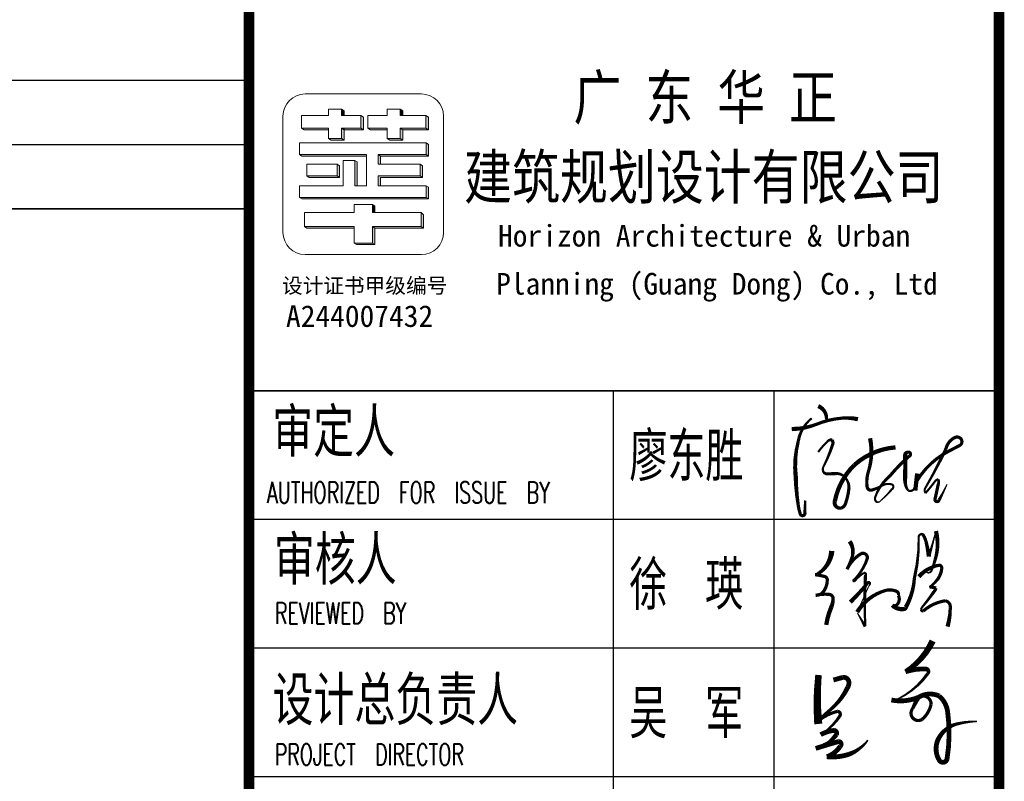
# Model space of a CAD drawing. Extents: x 1779708 to 7299578, y -1121471 to 88434.
# Tile 846 of 1056: x 6554853 to 6559448, y -961673 to -958118. Entities that reach past the tile are written whole.
import ezdxf

# ---------------------------------------------------------------- set-up
doc = ezdxf.new("R2010")
doc.units = 0
doc.header["$LTSCALE"] = 1000
doc.header["$MEASUREMENT"] = 0
doc.layers.get('0').update_dxf_attribs({"linetype": 'CONTINUOUS'})
doc.layers.add('logo', color=81, linetype='CONTINUOUS', lineweight=18)
for name, color, linetype in [('PUB_TAB', 7, 'CONTINUOUS'), ('PUB_TEXT', 7, 'CONTINUOUS'), ('PUB_TITLE', 4, 'CONTINUOUS'), ('可见线', 6, 'CONTINUOUS'), ('电子签', 2, 'CONTINUOUS'), ('通-图框－文字', 4, 'CONTINUOUS')]:
    doc.layers.add(name, color=color, linetype=linetype)
doc.styles.add('-宋体', font='simhei.ttf', dxfattribs={"width": 0.7})
doc.styles.add('-黑体', font='simhei.ttf', dxfattribs={"width": 0.7})
doc.styles.add('dim_font', font='SIMPLEX.shx', dxfattribs={"width": 0.8})
doc.styles.add('仿宋', font='txt', dxfattribs={"width": 0.7})

# ---------------------------------------------------------------- blocks, each defined once
blk = doc.blocks.new('A$C6A191C33')
at = {"style": '-宋体'}
for s, height, p in [('设计证书甲级编号', 141.4, (32.2, 373.3)), ('A244007432', 202, (69, 58.7))]:
    blk.add_text(s, height=height, dxfattribs=at).set_placement(p)
blk = doc.blocks.new('A$C3D8761CE')
at = {"layer": 'logo'}
h = blk.add_hatch(color=256, dxfattribs=at)
edge = h.paths.add_edge_path()
edge.add_line((76963.1, 30630.3), (76963.1, 30570.3))
edge.add_line((76963.1, 30570.3), (76987.2, 30570.4))
edge.add_line((76987.2, 30570.4), (76987.2, 30615))
edge.add_line((76987.2, 30615), (76963.1, 30630.3))
for points in [[(77510.2, 30630.2), (77510.2, 30570.3), (77534.3, 30570.3), (77534.3, 30615)], [(77210.1, 30450.3), (77234.4, 30434.9), (77390.2, 30434.9), (77390.2, 30450.3)]]:
    blk.add_hatch(color=256, dxfattribs=at).paths.add_polyline_path(points)
h = blk.add_hatch(color=256, dxfattribs=at)
edge = h.paths.add_edge_path()
edge.add_line((77143.1, 30570.3), (77143.1, 30450.3))
edge.add_line((77143.1, 30450.3), (76963.1, 30450.3))
edge.add_line((76963.1, 30450.3), (76963.1, 30354.3))
edge.add_line((76963.1, 30354.3), (76843.1, 30354.3))
edge.add_line((76843.1, 30354.3), (76867.3, 30338.9))
edge.add_line((76867.3, 30338.9), (76987.3, 30338.9))
edge.add_line((76987.3, 30338.9), (76987.3, 30434.9))
edge.add_line((76987.3, 30434.9), (77167.4, 30434.9))
edge.add_line((77167.4, 30434.9), (77167.4, 30554.9))
edge.add_line((77167.4, 30554.9), (77143.1, 30570.3))
edge.add_line((77143.1, 30570.3), (77143.1, 30570.3))
h = blk.add_hatch(color=256, dxfattribs=at)
edge = h.paths.add_edge_path()
edge.add_line((77390.2, 30354.3), (77414.4, 30338.9))
edge.add_line((77414.4, 30338.9), (77534.4, 30338.9))
edge.add_line((77534.4, 30338.9), (77534.4, 30434.9))
edge.add_line((77534.4, 30434.9), (77774.9, 30434.9))
edge.add_line((77774.9, 30434.9), (77774.9, 30554.9))
edge.add_line((77774.9, 30554.9), (77750.7, 30570.3))
edge.add_line((77750.7, 30570.3), (77750.7, 30450.3))
edge.add_line((77750.7, 30450.3), (77510.2, 30450.3))
edge.add_line((77510.2, 30450.3), (77510.2, 30354.3))
edge.add_line((77510.2, 30354.3), (77390.2, 30354.3))
h = blk.add_hatch(color=256, dxfattribs=at)
edge = h.paths.add_edge_path()
edge.add_line((76588.9, 30450.3), (76613.2, 30434.9))
edge.add_line((76613.2, 30434.9), (76843.1, 30434.9))
edge.add_line((76843.1, 30434.9), (76843.1, 30450.3))
edge.add_line((76843.1, 30450.3), (76588.9, 30450.3))
h = blk.add_hatch(color=256, dxfattribs=at)
edge = h.paths.add_edge_path()
edge.add_line((77305, 30205.5), (77305, 30114.5))
edge.add_line((77305, 30114.5), (77326.8, 30114.5))
edge.add_line((77326.8, 30114.5), (77326.8, 30191.6))
edge.add_line((77326.8, 30191.6), (77774.6, 30191.6))
edge.add_line((77774.6, 30191.6), (77774.6, 30300.7))
edge.add_line((77774.6, 30300.7), (77752.6, 30314.6))
edge.add_line((77752.6, 30314.6), (77752.6, 30205.5))
edge.add_line((77752.6, 30205.5), (77305, 30205.5))
h = blk.add_hatch(color=256, dxfattribs=at)
edge = h.paths.add_edge_path()
edge.add_line((77195.9, 30191.6), (77195.9, 30205.5))
edge.add_line((77195.9, 30205.5), (76570.8, 30205.5))
edge.add_line((76570.8, 30205.5), (76592.9, 30191.6))
edge.add_line((76592.9, 30191.6), (77195.9, 30191.6))
h = blk.add_hatch(color=256, dxfattribs=at)
edge = h.paths.add_edge_path()
edge.add_line((77086.8, 30151), (77108.8, 30137))
edge.add_line((77108.8, 30137), (77108.8, 29914.3))
edge.add_line((77108.8, 29914.3), (77086.8, 29914.3))
edge.add_line((77086.8, 29914.3), (77086.8, 30151))
h = blk.add_hatch(color=256, dxfattribs=at)
edge = h.paths.add_edge_path()
edge.add_line((76923.3, 30114.5), (76923.3, 30005.4))
edge.add_line((76923.3, 30005.4), (76640.2, 30005.4))
edge.add_line((76640.2, 30005.4), (76662.2, 29991.4))
edge.add_line((76662.2, 29991.4), (76945.3, 29991.4))
edge.add_line((76945.3, 29991.4), (76945.3, 30100.5))
edge.add_line((76945.3, 30100.5), (76923.3, 30114.5))
h = blk.add_hatch(color=256, dxfattribs=at)
edge = h.paths.add_edge_path()
edge.add_line((77698, 30114.5), (77698, 30005.4))
edge.add_line((77698, 30005.4), (77305, 30005.4))
edge.add_line((77305, 30005.4), (77305, 29914.3))
edge.add_line((77305, 29914.3), (77326.8, 29914.3))
edge.add_line((77326.8, 29914.3), (77326.8, 29991.4))
edge.add_line((77326.8, 29991.4), (77720.1, 29991.4))
edge.add_line((77720.1, 29991.4), (77720.1, 30100.5))
edge.add_line((77720.1, 30100.5), (77698, 30114.5))
h = blk.add_hatch(color=256, dxfattribs=at)
edge = h.paths.add_edge_path()
edge.add_line((77752.6, 29914.3), (77752.6, 29805.2))
edge.add_line((77752.6, 29805.2), (76570.8, 29805.2))
edge.add_line((76570.8, 29805.2), (76592.9, 29791.3))
edge.add_line((76592.9, 29791.3), (77774.6, 29791.3))
edge.add_line((77774.6, 29791.3), (77774.6, 29900.4))
edge.add_line((77774.6, 29900.4), (77752.6, 29914.3))
h = blk.add_hatch(color=256, dxfattribs=at)
edge = h.paths.add_edge_path()
edge.add_line((77251.1, 29738.3), (77251.1, 29663.7))
edge.add_line((77251.1, 29663.7), (77272.9, 29664))
edge.add_line((77272.9, 29664), (77272.9, 29724.4))
edge.add_line((77272.9, 29724.4), (77251.1, 29738.3))
edge.add_line((77251.1, 29738.3), (77251.1, 29738.3))
h = blk.add_hatch(color=256, dxfattribs=at)
edge = h.paths.add_edge_path()
edge.add_line((77728.9, 29518.3), (77728.9, 29643.5))
edge.add_line((77728.9, 29643.5), (77706.9, 29663.8))
edge.add_line((77706.9, 29663.8), (77706.9, 29532.2))
edge.add_line((77706.9, 29532.2), (77251.1, 29532.2))
edge.add_line((77251.1, 29532.2), (77251.1, 29378.6))
edge.add_line((77251.1, 29378.6), (77080.8, 29378.6))
edge.add_line((77080.8, 29378.6), (77102.8, 29364.6))
edge.add_line((77102.8, 29364.6), (77273.2, 29364.6))
edge.add_line((77273.2, 29364.6), (77273.2, 29518.3))
edge.add_line((77273.2, 29518.3), (77728.9, 29518.3))
h = blk.add_hatch(color=256, dxfattribs=at)
edge = h.paths.add_edge_path()
edge.add_line((77080.8, 29518.3), (77080.8, 29532.2))
edge.add_line((77080.8, 29532.2), (76617.1, 29532.2))
edge.add_line((76617.1, 29532.2), (76639.1, 29518.3))
edge.add_line((76639.1, 29518.3), (77080.8, 29518.3))
for p, q in [((76843.1, 30630.3), (76963.1, 30630.3)), ((76843.1, 30570.3), (76843.1, 30630.3)), ((76843.1, 30630.3), (76843.1, 30570.3)), ((76963.1, 30630.3), (76963.1, 30570.3)), ((76963.1, 30630.3), (76987.2, 30615)), ((76987.2, 30615), (76987.2, 30570.4)), ((77390.2, 30630.3), (77510.2, 30630.3)), ((77390.2, 30570.3), (77390.2, 30630.3)), ((77390.2, 30630.3), (77390.2, 30570.3)), ((77390.2, 30630.3), (77510.2, 30630.3)), ((77510.2, 30630.3), (77510.2, 30570.3)), ((77510.2, 30630.2), (77534.3, 30615)), ((77534.3, 30615), (77534.3, 30570.3)), ((76588.9, 30450.3), (76588.9, 30570.3)), ((76588.9, 30570.3), (76843.1, 30570.3)), ((76843.1, 30570.3), (76723, 30570.3)), ((76963.1, 30570.3), (77143.1, 30570.3)), ((77143.1, 30570.3), (77143.1, 30570.3)), ((77167.4, 30554.9), (77143.1, 30570.3)), ((77143.1, 30570.3), (77143.1, 30450.3)), ((77143.1, 30570.3), (77167.4, 30554.9)), ((77143.1, 30570.3), (77143.1, 30450.3)), ((77167.4, 30434.9), (77167.4, 30554.9)), ((77167.4, 30554.9), (77167.4, 30434.9)), ((77210.1, 30450.3), (77210.1, 30570.3)), ((77210.1, 30570.3), (77390.2, 30570.3)), ((77510.2, 30570.3), (77750.7, 30570.3)), ((77750.7, 30570.3), (77750.7, 30570.3)), ((77750.7, 30570.3), (77750.7, 30450.3)), ((77750.7, 30450.3), (77750.7, 30570.3)), ((77750.7, 30570.3), (77774.9, 30554.9)), ((77774.9, 30434.9), (77774.9, 30554.9)), ((77774.9, 30554.9), (77774.9, 30434.9)), ((76613.2, 30434.9), (76588.9, 30450.3)), ((76843.1, 30450.3), (76588.9, 30450.3)), ((76843.1, 30434.9), (76613.2, 30434.9)), ((76723, 30450.3), (76723, 30450.3)), ((76723, 30450.3), (76843.1, 30450.3)), ((76843.1, 30450.3), (76723, 30450.3)), ((76843.1, 30434.9), (76747.3, 30434.9)), ((76843.1, 30450.3), (76843.1, 30434.9)), ((76843.1, 30354.3), (76843.1, 30450.3)), ((76963.1, 30450.3), (76963.1, 30354.3)), ((77143.1, 30450.3), (76963.1, 30450.3)), ((76963.1, 30450.3), (76987.3, 30434.9)), ((76963.1, 30450.3), (76963.1, 30354.3)), ((77143.1, 30450.3), (76963.1, 30450.3)), ((76987.3, 30450.3), (76987.3, 30338.9)), ((76987.3, 30434.9), (77167.4, 30434.9)), ((76987.3, 30338.9), (76987.3, 30434.9)), ((77167.4, 30434.9), (76987.3, 30434.9)), ((77143.1, 30450.3), (77167.4, 30434.9)), ((77390.2, 30450.3), (77210.1, 30450.3)), ((77210.1, 30450.3), (77234.4, 30434.9)), ((77210.1, 30450.3), (77234.4, 30434.9)), ((77390.2, 30450.3), (77210.1, 30450.3)), ((77234.4, 30434.9), (77390.2, 30434.9)), ((77390.2, 30434.9), (77234.4, 30434.9)), ((77390.2, 30434.9), (77390.2, 30450.3)), ((77390.2, 30354.3), (77390.2, 30450.3)), ((77510.2, 30450.3), (77510.2, 30354.3)), ((77630.5, 30450.3), (77510.2, 30450.3)), ((77510.2, 30450.3), (77534.4, 30434.9)), ((77750.7, 30450.3), (77510.2, 30450.3)), ((77510.2, 30450.3), (77510.2, 30354.3)), ((77534.4, 30434.9), (77654.7, 30434.9)), ((77534.4, 30338.9), (77534.4, 30434.9)), ((77534.4, 30434.9), (77774.9, 30434.9)), ((77534.4, 30434.9), (77534.4, 30338.9)), ((77750.7, 30450.3), (77774.9, 30434.9)), ((76843.1, 30354.3), (76867.3, 30338.9)), ((76963.1, 30354.3), (76843.1, 30354.3)), ((76843.1, 30354.3), (76867.3, 30338.9)), ((76843.1, 30354.3), (76963.1, 30354.3)), ((76867.3, 30338.9), (76987.3, 30338.9)), ((76867.3, 30338.9), (76987.3, 30338.9)), ((76963.1, 30354.3), (76987.3, 30338.9)), ((77390.2, 30354.3), (77414.4, 30338.9)), ((77510.2, 30354.3), (77390.2, 30354.3)), ((77390.2, 30354.3), (77414.4, 30338.9)), ((77390.2, 30354.3), (77510.2, 30354.3)), ((77414.4, 30338.9), (77534.4, 30338.9)), ((77414.4, 30338.9), (77534.4, 30338.9)), ((77510.2, 30354.3), (77534.4, 30338.9)), ((76570.8, 30314.6), (77632.3, 30314.6)), ((76570.8, 30203.7), (76570.8, 30314.3)), ((76704.9, 30314.6), (76704.9, 30314.6)), ((76868.6, 30314.6), (77752.6, 30314.6)), ((77086.8, 30314.6), (76977.7, 30314.6)), ((77414.1, 30314.6), (77523.2, 30314.6)), ((77752.6, 30314.6), (77752.6, 30205.5)), ((77752.6, 30205.5), (77752.6, 30314.6)), ((77752.6, 30314.6), (77774.6, 30300.7)), ((77752.6, 30314.6), (77752.6, 30205.5)), ((77774.6, 30300.7), (77774.6, 30191.6)), ((77774.6, 30300.7), (77774.6, 30191.6)), ((76570.8, 30205.5), (77195.9, 30205.5)), ((76570.8, 30205.5), (76592.9, 30191.6)), ((76592.9, 30191.6), (77195.9, 30191.6)), ((77195.9, 30205.5), (76704.9, 30205.5)), ((77195.9, 30191.6), (76726.9, 30191.6)), ((77195.9, 30205.5), (76868.6, 30205.5)), ((76977.7, 30151), (77086.8, 30151)), ((76977.7, 29914.3), (76977.7, 30151)), ((76977.7, 30151), (77086.8, 30151)), ((76977.7, 30151), (77086.8, 30151)), ((77086.8, 30151), (77086.8, 29914.3)), ((77086.8, 29914.3), (77086.8, 30151)), ((77086.8, 30151), (77108.8, 30137)), ((77086.8, 30151), (77108.8, 30137)), ((77195.9, 29914.3), (77195.9, 30205.5)), ((77195.9, 30205.5), (77195.9, 30191.6)), ((77305, 30205.5), (77305, 30114.5)), ((77752.6, 30205.5), (77305, 30205.5)), ((77305, 30205.5), (77752.6, 30205.5)), ((77305, 30114.5), (77305, 30205.5)), ((77305, 30205.5), (77327.1, 30191.6)), ((77632.3, 30205.5), (77305, 30205.5)), ((77327.1, 30191.6), (77326.8, 30114.5)), ((77326.8, 30114.5), (77327.1, 30191.6)), ((77774.6, 30191.6), (77327.1, 30191.6)), ((77327.1, 30191.6), (77774.6, 30191.6)), ((77752.6, 30205.5), (77774.6, 30191.6)), ((76640.2, 30114.5), (76640.2, 30005.4)), ((76923.3, 30114.5), (76640.2, 30114.5)), ((76923.3, 30005.4), (76923.3, 30114.5)), ((76923.3, 30114.5), (76945.3, 30100.5)), ((76923.3, 30114.5), (76945.3, 30100.5)), ((76923.3, 30005.4), (76923.3, 30114.5)), ((76945.3, 30100.5), (76945.3, 29991.4)), ((76945.3, 30100.5), (76945.3, 29991.4)), ((77108.8, 30137), (77108.8, 29914.3)), ((77108.8, 29914.3), (77108.8, 30137)), ((77305, 30114.5), (77577.8, 30114.5)), ((77326.8, 30114.5), (77305, 30114.5)), ((77698, 30114.5), (77305, 30114.5)), ((77698, 30005.4), (77698, 30114.5)), ((77698, 30114.5), (77720.1, 30100.5)), ((77720.1, 30100.5), (77720.1, 29996.7)), ((77720.1, 30100.5), (77720.1, 29991.4)), ((76640.2, 30005.4), (76923.3, 30005.4)), ((76640.2, 30005.4), (76662.2, 29991.4)), ((76945.3, 29991.4), (76662.2, 29991.4)), ((76923.3, 30005.4), (76774.3, 30005.4)), ((76796.3, 29991.4), (76945.3, 29991.4)), ((76923.3, 30005.4), (76945.3, 29991.4)), ((77305, 30005.4), (77305, 29914.3)), ((77698, 30005.4), (77305, 30005.4)), ((77305, 30005.4), (77577.8, 30005.4)), ((77305, 29914.3), (77305, 30005.4)), ((77305, 30005.4), (77577.8, 30005.4)), ((77327.1, 29991.4), (77326.8, 29914.3)), ((77326.8, 29914.3), (77327.1, 29991.4)), ((77720.1, 29991.4), (77327.1, 29991.4)), ((77327.1, 29991.4), (77599.8, 29991.4)), ((77698, 30005.4), (77720.1, 29991.4)), ((76570.8, 29914.3), (76977.7, 29914.3)), ((76570.8, 29805.2), (76570.8, 29914.3)), ((77086.8, 29914.3), (77195.9, 29914.3)), ((77108.8, 29914.3), (77086.8, 29914.3)), ((77086.8, 29914.3), (77195.9, 29914.3)), ((77305, 29914.3), (77632.3, 29914.3)), ((77326.8, 29914.3), (77305, 29914.3)), ((77752.6, 29914.3), (77305, 29914.3)), ((77632.3, 29914.3), (77632.3, 29914.3)), ((77752.6, 29805.2), (77752.6, 29914.3)), ((77752.6, 29914.3), (77774.6, 29900.4)), ((77774.6, 29900.4), (77774.6, 29791.3)), ((77774.6, 29900.4), (77774.6, 29791.3)), ((76570.8, 29805.2), (77752.6, 29805.2)), ((76570.8, 29805.2), (76592.9, 29791.3)), ((76592.9, 29791.3), (77774.6, 29791.3)), ((77632.3, 29805.2), (76704.9, 29805.2)), ((77654.4, 29791.3), (76726.9, 29791.3)), ((77752.6, 29805.2), (77774.6, 29791.3)), ((77080.8, 29738.3), (77251.1, 29738.3)), ((77080.8, 29738.3), (77080.8, 29663.8)), ((77251.1, 29738.3), (77251.1, 29738.3)), ((77272.9, 29724.4), (77251.1, 29738.3)), ((77251.1, 29738.3), (77251.1, 29663.7)), ((77272.9, 29664), (77272.9, 29724.4)), ((77080.8, 29663.8), (76617.1, 29663.8)), ((76617.1, 29663.8), (76617.1, 29532.2)), ((77251.1, 29663.7), (77272.9, 29664)), ((77706.9, 29663.8), (77251.1, 29663.8)), ((77577.9, 29663.8), (77577.9, 29663.8)), ((77706.9, 29663.8), (77728.9, 29643.5)), ((77706.9, 29663.8), (77706.9, 29532.2)), ((77728.9, 29643.5), (77728.9, 29518.3)), ((76617.1, 29532.2), (76639.1, 29518.3)), ((76617.1, 29532.2), (77080.8, 29532.2)), ((77080.8, 29518.3), (76639.1, 29518.3)), ((76639.1, 29518.3), (77080.8, 29518.3)), ((76751.1, 29532.2), (77080.8, 29532.2)), ((76782.6, 29532.2), (76782.6, 29532.2)), ((76782.6, 29532.2), (76782.6, 29532.2)), ((77080.8, 29532.2), (77080.8, 29378.6)), ((77251.1, 29532.2), (77706.9, 29532.2)), ((77251.1, 29378.6), (77251.1, 29532.2)), ((77251.1, 29532.2), (77273.2, 29518.3)), ((77251.1, 29532.2), (77577.9, 29532.2)), ((77251.1, 29388.3), (77251.1, 29532.2)), ((77273.2, 29518.3), (77273.2, 29364.6)), ((77728.9, 29518.3), (77273.2, 29518.3)), ((77273.2, 29364.6), (77273.2, 29518.3)), ((77273.2, 29518.3), (77728.9, 29518.3)), ((77706.9, 29532.2), (77728.9, 29518.3)), ((77080.8, 29378.6), (77251.1, 29378.6)), ((77102.8, 29364.6), (77080.8, 29378.6)), ((77080.8, 29378.6), (77102.8, 29364.6)), ((77080.8, 29378.6), (77251.1, 29378.6)), ((77251.1, 29378.6), (77273.2, 29364.6))]:
    blk.add_line(p, q, dxfattribs=at)
blk.add_lwpolyline([(76416, 30564.6, -0.408151), (76623, 30771.6), (77708.9, 30771.6, -0.408151), (77916, 30564.6), (77916, 29478.7, -0.408151), (77708.9, 29271.6), (76623, 29271.6, -0.408151), (76416, 29478.7)], format="xyb", close=True, dxfattribs=at)
for points in [[(76963.1, 30630.3), (76963.1, 30570.3), (76987.2, 30570.4), (76987.2, 30615)], [(77510.2, 30630.2), (77510.2, 30570.3), (77534.3, 30570.3), (77534.3, 30615)], [(77390.2, 30354.3), (77414.4, 30338.9), (77534.4, 30338.9), (77534.4, 30434.9), (77774.9, 30434.9), (77774.9, 30554.9), (77750.7, 30570.3), (77750.7, 30450.3), (77510.2, 30450.3), (77510.2, 30354.3)], [(76588.9, 30450.3), (76613.2, 30434.9), (76843.1, 30434.9), (76843.1, 30450.3)], [(77305, 30205.5), (77305, 30114.5), (77326.8, 30114.5), (77326.8, 30191.6), (77774.6, 30191.6), (77774.6, 30300.7), (77752.6, 30314.6), (77752.6, 30205.5)], [(77195.9, 30191.6), (77195.9, 30205.5), (76570.8, 30205.5), (76592.9, 30191.6)], [(76923.3, 30114.5), (76923.3, 30005.4), (76640.2, 30005.4), (76662.2, 29991.4), (76945.3, 29991.4), (76945.3, 30100.5)], [(77698, 30114.5), (77698, 30005.4), (77305, 30005.4), (77305, 29914.3), (77326.8, 29914.3), (77326.8, 29991.4), (77720.1, 29991.4), (77720.1, 30100.5)], [(77752.6, 29914.3), (77752.6, 29805.2), (76570.8, 29805.2), (76592.9, 29791.3), (77774.6, 29791.3), (77774.6, 29900.4)], [(77728.9, 29518.3), (77728.9, 29643.5), (77706.9, 29663.8), (77706.9, 29532.2), (77251.1, 29532.2), (77251.1, 29378.6), (77080.8, 29378.6), (77102.8, 29364.6), (77273.2, 29364.6), (77273.2, 29518.3), (77728.9, 29518.3)], [(77080.8, 29518.3), (77080.8, 29532.2), (76617.1, 29532.2), (76639.1, 29518.3)]]:
    blk.add_lwpolyline(points, close=True, dxfattribs=at)
at = {"layer": 'PUB_TITLE'}
for p, q in [((83100, 28000), (76100, 28000)), ((76100, 26800), (83100, 26800)), ((76100, 25600), (83100, 25600)), ((76100, 24400), (83100, 24400))]:
    blk.add_line(p, q, dxfattribs=at)
at = {"layer": 'PUB_TITLE', "const_width": 100}
blk.add_lwpolyline([(2500, 1000), (83100, 1000), (83100, 58400), (2500, 58400)], close=True, dxfattribs=at)
blk.add_lwpolyline([(76100, 58400), (76100, 1000)], dxfattribs=at)
at = {"layer": 'PUB_TITLE'}
for points in [[(76100, 28000), (83100, 28000)], [(79500, 28000), (79500, 19600)], [(81000, 28000), (81000, 19600)]]:
    blk.add_lwpolyline(points, dxfattribs=at)
at = {"layer": '电子签'}
for points in [[(81412.7, 27856.9, 40, 30, -0.327041), (81489.7, 27732.2, 30, 30, 1.316007)], [(81166.5, 27642.7, 40, 30, 0.091809), (81397.7, 27687.6, 30, 30, -0.076404), (81631.9, 27744.2, 30, 40, -0.084603), (81783.2, 27734, 40, 40, 1.039532)], [(81352, 27743.6, 20, 30, 0.184781), (81226.7, 27528.6, 30, 40, 0.092155), (81202.8, 27199.8, 40, 30, 0.033489), (81227.5, 26923.7, 30, 30, 0.03291), (81245.2, 26850.7, 30, 30, 0.944278), (81288.5, 26860, 30, 30, 0.007556), (81288.5, 26860, 30, 20, 0), (81290.9, 26975.7, 0, 0, 0)], [(81896.8, 27556.7, 40, 30, -0.12764), (81882.5, 27249.5, 30, 30, 0.112907), (81869.3, 27103.1, 30, 30, 0.465956), (81915.3, 27073.5, 30, 20, 0.058394), (82005.3, 27113.3, 20, 20, -0.191784), (82096.2, 27127.4, 20, 20, -0.327353), (82114.2, 27106.6, 20, 20, -0.288302), (82101.2, 27081.7, 20, 10, -0.038889), (81987.4, 26965.7, 10, 20, -0.393879), (81953.6, 26966.8, 20, 20, -0.287045), (81944.5, 27005.7, 20, 30, -0.136068), (82079.8, 27202.7, 30, 30, -0.042034), (82265.5, 27392, 30, 30, 0.897281), (82249, 27425.9, 30, 40, 0.357357), (82224.6, 27400.6, 40, 40, -0.016292), (82224.1, 27185.7, 40, 30, 0.079084), (82229, 27122.6, 30, 20, 0.154198), (82254.7, 27068.2, 20, 20, 0.545489), (82312.7, 27107.2, 20, 10, -0.011781), (82336.6, 27228, 40, 40, 0), (82319.1, 27068.2, 40, 40, 0)], [(82336.1, 27161.9, 30, 30, -0.139001), (82636.7, 27439.3, 30, 30, 0.005171), (82732.7, 27489.3, 30, 30, 0.435568), (82748, 27547.1, 30, 30, 0.382326), (82689.4, 27563.9, 30, 30, 0.226723), (82605, 27457.8, 30, 20, -0.020271), (82422.4, 27109.1, 20, 20, 0.049309), (82403.9, 27073.3, 20, 20, 0), (82413.7, 27044.3, 20, 20, 0.023464), (82503.8, 27155.2, 20, 20, -0.203022), (82533.5, 27173.7, 20, 30, -0.187391), (82533.5, 27129.7, 30, 30, -0.006584), (82502.4, 26985.7, 30, 30, 0.871812), (82540.7, 26979.4, 30, 20, 0), (82573.3, 27040, 20, 10, 0), (82616, 27127.8, 10, 10, 0)], [(81412.3, 27427.3, 20, 20, -0.053718), (81497.1, 27524, 20, 30, -0.314478), (81542, 27540.6, 30, 30, -0.157331), (81550.6, 27507.9, 30, 20, -0.043193), (81466.6, 27301, 20, 20, 0.155023), (81455.6, 27256.9, 20, 30, 0.341741), (81496.6, 27224, 30, 30, -0.004522), (81572.7, 27226, 30, 20, -0.261217), (81662.8, 27191.4, 20, 30, -0.213293), (81699.3, 27087.1, 30, 30, -0.061379), (81669.6, 26953.9, 30, 30, -0.24786), (81628.6, 26905.4, 30, 40, -0.583549), (81568.6, 26971.2, 40, 40, -0.151018), (81749.9, 27306.8, 40, 40, -0.164978), (82134.4, 27471.7, 40, 40, -0.056318)], [(81712.5, 26027, 40, 30, 0.033738), (81875.1, 26207.3, 30, 20, -0.703228), (81895.6, 26200.5, 20, 10, -0.218795), (81884.7, 26175.4, 10, 10, -0.001701), (81776.5, 25934.2, 40, 30, -0.186706), (82038.1, 26134.9, 30, 30, -0.183379), (82145.9, 26126.5, 30, 30, -0.383493), (82160.8, 26091, 30, 30, -0.316646), (82149, 26003.7, 30, 30, -0.368024), (82104.2, 25998.4, 40, 40, 0.245008), (82216.1, 25963.5, 40, 40, 0.333221), (82230.2, 25978.6, 40, 30, 0.113678), (82310.6, 26250.4, 30, 20, 0.064703), (82351.2, 26635.2, 20, 20, -0.275634), (82364.3, 26658.3, 20, 30, -0.443227), (82394.1, 26651.4, 30, 30, -0.070191), (82419.5, 26591.3, 30, 40, -0.02646), (82445.9, 26453, 30, 20, 0), (82472, 26541, 20, 10, 0), (82512.1, 26690, 40, 30, -0.137858), (82504.8, 26423.9, 30, 20, -0.030787), (82470.1, 26321.3, 20, 10, -0.640561), (82412.9, 26318.1, 10, 10, 0), (82351.8, 26264.9, 40, 30, -0.163108), (82540.7, 26372.2, 30, 30, -0.468432), (82565.7, 26339.9, 30, 30, -0.131023), (82526.7, 26239.1, 30, 20, -0.072844), (82451.1, 26166.1, 30, 30, -0.107963), (82512.9, 26158, 30, 30, -0.105878), (82493.3, 26124.2, 30, 20, -0.020312), (82386.7, 25984.6, 20, 20, 0.069667), (82370.9, 25957.2, 20, 30, 0.312264), (82393.4, 25943.9, 30, 30, -0.143223), (82598.9, 26039.6, 30, 30, -0.41006), (82645.5, 25972, 30, 40, -0.065907), (82620.6, 25798.5, 40, 40, -400.829791)], [(81705.8, 26594.4, 40, 30, -0.235253), (81729.2, 26446.8, 30, 30, -0.048503), (81681.3, 26333.8, 30, 30, -0.143864), (81814.7, 26480.7, 30, 30, -0.569528), (81871.3, 26434.9, 30, 20, -0.120767), (81748.1, 26236.7, 20, 20, 1.123766), (81751.2, 26221.6, 20, 20, -0.081293), (81839.6, 26300.6, 20, 30, -0.556039), (81854, 26279.5, 30, 20, 0.023181), (81851.6, 25799.4, 30, 20, 0), (81818, 25857.6, 20, 10, 0), (81778.6, 25927.3, 10, 10, 0)], [(81539, 26505.1, 50, 30, -0.247192), (81405.7, 26289.1, 30, 30, -0.132045), (81383.2, 26282.9, 30, 30, -0.034515), (81474, 26266, 30, 30, -0.338149), (81497.3, 26236.4, 30, 30, -0.193076), (81448.5, 26109.6, 30, 30, -0.156137), (81390, 26090.6, 30, 30, -0.088824), (81514, 26099, 30, 30, -0.381284), (81551.5, 26064, 30, 40, -0.098201), (81536.4, 25984.1, 40, 40, 0.063655), (81487.6, 25814.3, 40, 40, 5.555951)], [(82480.8, 25664.5, 60, 45, -0.143271), (82227.4, 25376.4, 45, 45, -0.095886), (82416.5, 25402.4, 45, 30, -0.639798), (82435.3, 25359.6, 30, 15, -0.123163), (82163.5, 25126.1, 15, 15, -0.171939), (82095.8, 25112.8, 45, 45, 0.147325), (82347, 25137.4, 45, 30, 0.018524), (82293.3, 25031.2, 30, 30, 0.835771), (82383, 24932, 30, 30, 0.16078), (82466.8, 25074.8, 30, 30, 0.598796), (82347, 25137.4, 45, 45, -0.252908), (82542.3, 25150.4, 45, 45, -0.181147), (82620.9, 25003.3, 45, 45, -0.074141), (82615.4, 24563.3, 45, 45, -0.683518), (82543.4, 24550.2, 45, 45, -0.258332), (82534.4, 24749.5, 45, 30, -0.222176), (82711.4, 24890.5, 30, 15, -0.053843), (82894, 24914.1, 15, 15, 0.979743)], [(81415.4, 25346.6, 60, 75, 0.047203), (81413.2, 24889.4, 75, 75, 0.150818)], [(81554.7, 25300.2, 45, 45, 0), (81644.4, 25324.5, 45, 45, -0.458975), (81699.9, 25271.9, 45, 45, -0.110796), (81689.2, 25232.9, 45, 30, -0.110252), (81517.9, 25015.3, 30, 15, 0.03889), (81386.3, 24897.7, 30, 30, -0.117305), (81590.2, 25007, 30, 30, -0.624623), (81614.3, 24962.8, 30, 15, -0.10688), (81435.7, 24789.2, 45, 45, -0.104917), (81560.5, 24829.4, 45, 45, -0.513789), (81583, 24791.6, 45, 30, -0.08355), (81505.6, 24714.3, 30, 15, 0.031953), (81389.1, 24661.1, 45, 45, -0.005633), (81601.3, 24725.3, 45, 45, -0.675043), (81620, 24684.5, 45, 45, -0.173232), (81493.7, 24583.7, 45, 45, 0.107096), (81697.1, 24605.9, 45, 30, 0.090302), (81798.3, 24661.1, 30, 15, 0.082167), (81876.4, 24738.2, 15, 15, 0.087567)]]:
    blk.add_lwpolyline(points, format="xyseb", dxfattribs=at)
at = {"layer": 'PUB_TEXT'}
blk.add_blockref('A$C6A191C33', (76375.6, 28537.6), dxfattribs=at)
at = {"layer": 'PUB_TEXT', "style": '-黑体', "width": 0.8}
for s, p in [('广 东 华 正', (79128.5, 30534.1)), ('建筑规划设计有限公司', (78107.2, 29791.6))]:
    blk.add_text(s, height=410, dxfattribs=at).set_placement(p)
at = {"layer": 'PUB_TEXT', "style": '-宋体'}
for s, p in [('Horizon Architecture & Urban', (78424.1, 29345.9)), (' Planning (Guang Dong) Co., Ltd', (78269.3, 28898.3))]:
    blk.add_text(s, height=202, dxfattribs=at).set_placement(p)
at = {"layer": '通-图框－文字'}
for s, style, width, p in [('审定人', '仿宋', 0.7, (76316.4, 27426)), ('廖东胜', '-宋体', 0.65, (79650, 27200)), ('审核人', '仿宋', 0.7, (76331.8, 26233.7)), ('徐  瑛', '-宋体', 0.65, (79650, 26000)), ('设计总负责人', '仿宋', 0.7, (76319.6, 24922.4)), ('吴  军', '-宋体', 0.65, (79650, 24800))]:
    blk.add_text(s, height=400, dxfattribs=dict(at, style=style, width=width)).set_placement(p)
at = {"layer": '通-图框－文字', "color": 4, "style": 'dim_font', "width": 0.65}
for s, p in [('AUTHORIZED  FOR  ISSUE  BY', (76266.9, 26950.2)), ('REVIEWED  BY', (76341.3, 25823.5)), ('PROJECT  DIRECTOR', (76339.6, 24504.7))]:
    blk.add_text(s, height=200, dxfattribs=at).set_placement(p)

msp = doc.modelspace()

# ---------------------------------------------------------------- linework, layer by layer
msp.add_line((6555923.1, -959000.2), (6550013.8, -959000.2))
at = {"layer": 'PUB_TAB'}
for p, q in [((6550013.8, -958400.2), (6555923.1, -958400.2)), ((6550013.8, -958700.2), (6555923.1, -958700.2)), ((6550013.8, -959000.2), (6555923.1, -959000.2))]:
    msp.add_line(p, q, dxfattribs=at)

# ---------------------------------------------------------------- block references
at = {"layer": '可见线', "xscale": 0.5, "yscale": 0.5, "zscale": 0.5}
msp.add_blockref('A$C3D8761CE', (6517873.1, -973850.2), dxfattribs=at)

doc.saveas('drawing.dxf')
